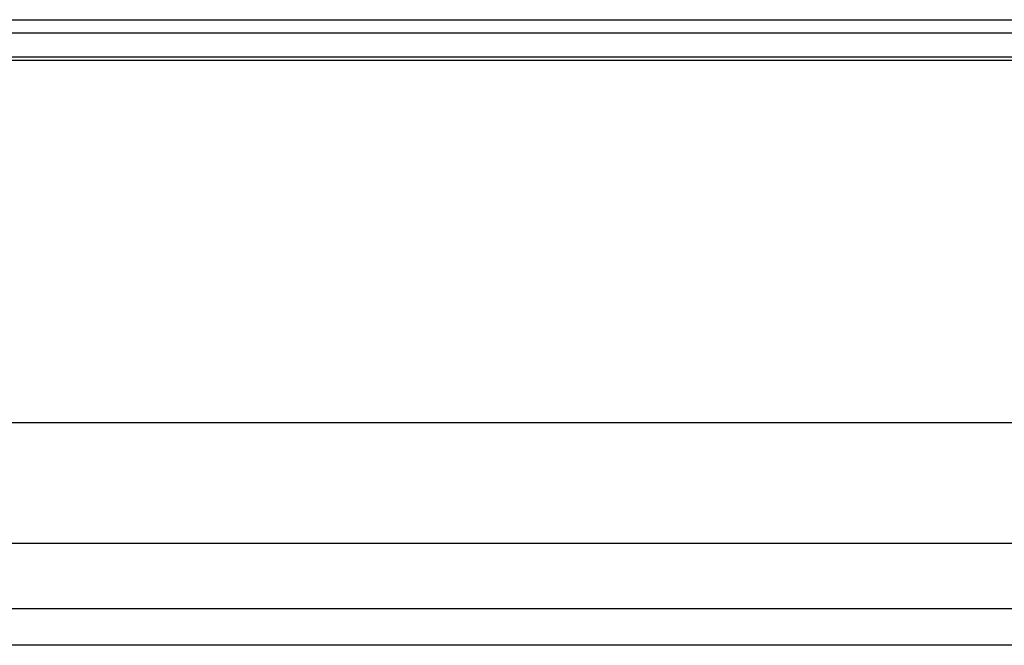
# Model space of a CAD drawing. Header units: millimetres. Extents: x -6054 to 364, y -1866 to 3094.
# Tile 308 of 360: x -3645 to -3592, y 1524 to 1558. Entities that reach past the tile are written whole.
import ezdxf

# ---------------------------------------------------------------- set-up
doc = ezdxf.new("R2010")
doc.units = ezdxf.units.MM
doc.header["$LTSCALE"] = 65.395
doc.layers.get('0').update_dxf_attribs({"linetype": 'CONTINUOUS'})

msp = doc.modelspace()

# ---------------------------------------------------------------- linework, layer by layer
at = {"linetype": 'Continuous'}
for p, q in [((-4729.943, 1557.554), (-3056.403, 1557.554)), ((-4730.643, 1556.854), (-3055.703, 1556.854)), ((-4732.396, 1555.554), (-3053.95, 1555.554)), ((-4732.595, 1555.378), (-3053.752, 1555.378)), ((-4734.98, 1535.954), (-3051.367, 1535.954)), ((-3053.729, 1529.466), (-4732.617, 1529.466)), ((-3057.7, 1525.954), (-4728.647, 1525.954)), ((-3099.485, 1524.002), (-4686.861, 1524.002))]:
    msp.add_line(p, q, dxfattribs=at)

doc.saveas('drawing.dxf')
